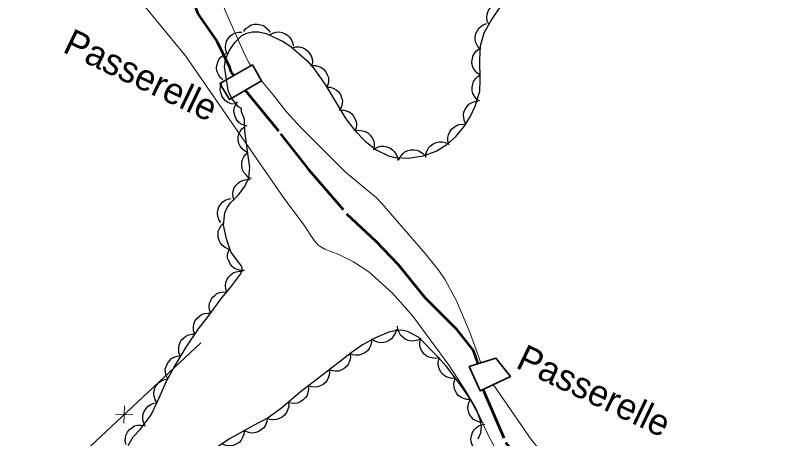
# Model space of a CAD drawing. Extents: x 356765 to 358572, y 5103174 to 5104650.
# Drawn here: x 357647.43 to 357690.93, y 5103689.59 to 5103713.83 of the extents above; entities that cross this region are included whole.
import ezdxf

# ---------------------------------------------------------------- set-up
doc = ezdxf.new("R2010")
doc.units = 0
doc.header["$LTSCALE"] = 0.6
doc.linetypes.add('DASH_DOUBLE_DOT', pattern=[9.2, 5, -1.2, 0.3, -1.2, 0.3, -1.2])
doc.linetypes.add('DOT_DASHED', pattern=[7.7, 5, -1.2, 0.3, -1.2])
for name, color, linetype, lineweight in [('2', 7, 'Continuous', 13), ('26', 7, 'Continuous', 35), ('37', 7, 'Continuous', 13), ('4', 7, 'Continuous', 90), ('44', 7, 'Continuous', 25)]:
    doc.layers.add(name, color=color, linetype=linetype, lineweight=lineweight)

msp = doc.modelspace()

# ---------------------------------------------------------------- linework, layer by layer
at = {"layer": '2'}
for points in [[(357660.91, 5103710.93), (357660.81, 5103711.08), (357660.57, 5103711.57), (357659.55, 5103713.84), (357658.33, 5103716.75), (357657.75, 5103717.94), (357656.86, 5103719.55), (357656.35, 5103720.66), (357655.65, 5103721.76), (357652.6, 5103725.76), (357650.51, 5103729.09), (357649.62, 5103730.84), (357648.76, 5103732.82), (357647.54, 5103735.36), (357646.99, 5103736.42)], [(357647.37, 5103723.87), (357648.27, 5103722.84), (357649.45, 5103721.17), (357650.14, 5103720), (357650.52, 5103719.5), (357651.34, 5103718.51), (357653.11, 5103716.55), (357654.87, 5103714.3), (357657.17, 5103711.51), (357662.82, 5103703.34), (357663.93, 5103701.84), (357664.48, 5103701), (357664.76, 5103700.68), (357665.13, 5103700.45), (357665.93, 5103700.13)], [(357674.06, 5103693.94), (357673.45, 5103695.63), (357672.67, 5103697.48), (357672.02, 5103698.68), (357671.65, 5103699.23), (357670.87, 5103700.2), (357668.4, 5103703.05), (357668.09, 5103703.38), (357666.31, 5103704.87), (357663.77, 5103707.4), (357662.92, 5103708.32), (357662.19, 5103709.28), (357661.51, 5103710.07)], [(357665.93, 5103700.13), (357666.77, 5103699.71), (357667.66, 5103699.15), (357669.01, 5103697.93), (357670.17, 5103696.61), (357672.24, 5103693.79), (357673.21, 5103692.32), (357673.8, 5103691.3), (357674.5, 5103689.76), (357675.04, 5103688.8), (357676.03, 5103687.48), (357677.18, 5103686.22), (357677.93, 5103685.26), (357679.76, 5103682.42), (357682.45, 5103678.58), (357684.22, 5103675.46), (357685.65, 5103673.48), (357686.05, 5103673.07), (357688.31, 5103671.43), (357689.47, 5103670.36), (357690.12, 5103669.65), (357690.29, 5103669.51)], [(357684.45, 5103679.45), (357682.14, 5103682.4), (357679.63, 5103686.16), (357678.78, 5103687.3), (357676.93, 5103689.55), (357674.79, 5103692.69), (357674.79, 5103692.7)]]:
    msp.add_lwpolyline(points, dxfattribs=at)
at = {"layer": '26'}
for points in [[(357659.13, 5103709.93), (357661, 5103710.98), (357661.51, 5103710.07), (357659.68, 5103709.01)], [(357673.39, 5103693.74), (357674.92, 5103694.21), (357675.75, 5103693.16), (357674.03, 5103692.33)]]:
    msp.add_lwpolyline(points, close=True, dxfattribs=at)
at = {"layer": '37'}
for p, q in [((357658.05, 5103695.08), (357638.64, 5103676.96)), ((357658.05, 5103695.08), (357654.4, 5103691.67)), ((357653.68, 5103691.49), (357653.65, 5103690.49)), ((357653.16, 5103691), (357654.16, 5103690.97)), ((357652.93, 5103690.3), (357649.28, 5103686.89))]:
    msp.add_line(p, q, dxfattribs=at)
at = {"layer": '4', "linetype": 'DASH_DOUBLE_DOT', "lineweight": 53}
for points in [[(357647.18, 5103728.09), (357648.47, 5103726.59), (357649.66, 5103725.13), (357650.82, 5103723.63), (357652.37, 5103721.92), (357653.86, 5103720.03), (357654.92, 5103718.5), (357656.4, 5103716.29), (357657.4, 5103714.93), (357657.68, 5103714.42), (357657.87, 5103713.91), (357658.96, 5103712.34), (357659.66, 5103710.9), (357659.76, 5103710.58), (357659.94, 5103710.38)], [(357660.59, 5103709.54), (357662.61, 5103707.05), (357664.22, 5103704.98), (357666.38, 5103702.47), (357668.06, 5103700.91), (357669.33, 5103699.57), (357670.86, 5103697.68), (357672.63, 5103695.91), (357673.62, 5103694.65), (357673.88, 5103693.88)], [(357674.19, 5103692.4), (357675.48, 5103689.38), (357677.62, 5103686.9), (357678.92, 5103685.21), (357680.06, 5103684.2), (357681.33, 5103682.13), (357683.25, 5103679.8), (357684.84, 5103677.92), (357686.17, 5103675.8), (357686.93, 5103674.49), (357688.03, 5103672.7), (357689.73, 5103671.38), (357690.93, 5103670.16)]]:
    msp.add_lwpolyline(points, dxfattribs=at)
at = {"layer": '44', "linetype": 'DOT_DASHED'}
for points in [[(357653.88, 5103689.22), (357654.18, 5103689.7), (357654.58, 5103690.13), (357655.2, 5103690.96), (357655.57, 5103691.72), (357656.09, 5103692.9), (357656.52, 5103693.69), (357657.21, 5103694.84), (357657.92, 5103695.88), (357658.47, 5103696.59), (357659.25, 5103697.66), (357659.75, 5103698.25), (357660.31, 5103699.01), (357660.39, 5103699.21), (357660.41, 5103699.36), (357660.36, 5103699.51), (357660.25, 5103699.63), (357659.77, 5103700.3), (357659.51, 5103701.04), (357659.35, 5103701.82), (357659.42, 5103702.53), (357659.55, 5103702.83), (357659.75, 5103703.09), (357660.2, 5103703.55), (357660.56, 5103704.03), (357660.79, 5103704.55), (357660.85, 5103705.12), (357660.75, 5103705.79), (357660.57, 5103707.19), (357660.54, 5103707.88), (357660.37, 5103708.3), (357660.37, 5103708.47), (357660.2, 5103708.59), (357659.85, 5103709), (357659.63, 5103709.44), (357659.56, 5103709.91), (357659.46, 5103710.53), (357659.4, 5103710.88), (357659.45, 5103711.3), (357659.67, 5103711.79), (357659.99, 5103712.26), (357660.4, 5103712.67), (357660.67, 5103712.8), (357660.99, 5103712.88), (357661.36, 5103712.87), (357661.79, 5103712.78), (357662.72, 5103712.34), (357663.2, 5103712.03), (357664.11, 5103711.23), (357664.51, 5103710.78), (357665.16, 5103709.87), (357665.67, 5103709.01), (357666.34, 5103707.9), (357666.86, 5103707.23), (357667.45, 5103706.62), (357668.07, 5103706.13), (357668.77, 5103705.78), (357669.14, 5103705.69), (357669.93, 5103705.65), (357670.76, 5103705.79), (357671.5, 5103706.05), (357672.12, 5103706.43), (357672.64, 5103706.91), (357673.1, 5103707.47), (357673.46, 5103708.05), (357673.74, 5103708.63), (357674, 5103709.48), (357674.02, 5103710.12), (357674, 5103711.28), (357674.04, 5103712.08), (357674.25, 5103712.82), (357674.65, 5103713.53), (357675.16, 5103714.28)], [(357669.53, 5103695.8), (357669.18, 5103695.78), (357668.8, 5103695.69), (357668.03, 5103695.37), (357667.3, 5103694.97), (357666.64, 5103694.51), (357666.04, 5103694.03), (357664.96, 5103693.21), (357663.73, 5103692.26), (357662.68, 5103691.37), (357661.9, 5103690.8), (357661.06, 5103690.36), (357659.73, 5103689.61), (357658.94, 5103689.09)], [(357673.91, 5103689.59), (357674.06, 5103689.93), (357674.09, 5103690.28), (357674.04, 5103690.63), (357673.91, 5103691.03), (357673.46, 5103691.84), (357672.89, 5103692.68), (357672.09, 5103693.74), (357671.55, 5103694.34), (357670.49, 5103695.41), (357669.87, 5103695.73), (357669.53, 5103695.8)]]:
    msp.add_lwpolyline(points, dxfattribs=at)
at = {"layer": '44'}
for points in [[(357674.51, 5103713.32), (357674.43, 5103713.51), (357674.41, 5103713.72), (357674.42, 5103713.88), (357674.48, 5103714.05), (357674.57, 5103714.21), (357674.7, 5103714.35), (357674.83, 5103714.45), (357674.99, 5103714.52), (357675.17, 5103714.56), (357675.35, 5103714.56)], [(357673.99, 5103711.92), (357673.86, 5103712.08), (357673.78, 5103712.26), (357673.73, 5103712.42), (357673.74, 5103712.6), (357673.77, 5103712.78), (357673.86, 5103712.95), (357673.94, 5103713.09), (357674.07, 5103713.21), (357674.23, 5103713.3), (357674.4, 5103713.36)], [(357660.5, 5103712.89), (357660.62, 5103713.06), (357660.79, 5103713.19), (357660.93, 5103713.27), (357661.1, 5103713.31), (357661.28, 5103713.32), (357661.47, 5103713.28), (357661.63, 5103713.23), (357661.77, 5103713.13), (357661.91, 5103713), (357662, 5103712.85)], [(357659.55, 5103711.62), (357659.47, 5103711.81), (357659.46, 5103712.01), (357659.47, 5103712.18), (357659.52, 5103712.34), (357659.62, 5103712.51), (357659.75, 5103712.64), (357659.87, 5103712.75), (357660.04, 5103712.82), (357660.22, 5103712.86), (357660.4, 5103712.86)], [(357661.97, 5103712.69), (357662.15, 5103712.8), (357662.35, 5103712.85), (357662.52, 5103712.87), (357662.69, 5103712.83), (357662.86, 5103712.77), (357663.02, 5103712.66), (357663.14, 5103712.55), (357663.23, 5103712.4), (357663.3, 5103712.23), (357663.33, 5103712.05)], [(357659.31, 5103710.14), (357659.15, 5103710.27), (357659.05, 5103710.44), (357658.98, 5103710.59), (357658.95, 5103710.77), (357658.96, 5103710.95), (357659.01, 5103711.14), (357659.07, 5103711.29), (357659.19, 5103711.42), (357659.33, 5103711.54), (357659.49, 5103711.63)], [(357663.28, 5103711.96), (357663.48, 5103712.01), (357663.68, 5103712.01), (357663.85, 5103711.98), (357664, 5103711.9), (357664.15, 5103711.79), (357664.27, 5103711.64), (357664.36, 5103711.5), (357664.41, 5103711.33), (357664.43, 5103711.15), (357664.4, 5103710.97)], [(357674.01, 5103710.41), (357673.84, 5103710.53), (357673.71, 5103710.68), (357673.62, 5103710.82), (357673.57, 5103710.99), (357673.55, 5103711.17), (357673.58, 5103711.36), (357673.62, 5103711.52), (357673.72, 5103711.67), (357673.84, 5103711.81), (357673.99, 5103711.91)], [(357664.39, 5103710.95), (357664.6, 5103710.96), (357664.79, 5103710.9), (357664.94, 5103710.84), (357665.08, 5103710.73), (357665.2, 5103710.59), (357665.28, 5103710.41), (357665.34, 5103710.26), (357665.35, 5103710.08), (357665.32, 5103709.9), (357665.26, 5103709.73)], [(357673.98, 5103708.91), (357673.81, 5103709.03), (357673.69, 5103709.2), (357673.61, 5103709.34), (357673.57, 5103709.51), (357673.56, 5103709.7), (357673.6, 5103709.88), (357673.65, 5103710.04), (357673.75, 5103710.18), (357673.88, 5103710.32), (357674.03, 5103710.41)], [(357659.98, 5103708.73), (357659.78, 5103708.76), (357659.59, 5103708.84), (357659.45, 5103708.93), (357659.34, 5103709.06), (357659.24, 5103709.22), (357659.18, 5103709.4), (357659.15, 5103709.56), (357659.17, 5103709.74), (357659.22, 5103709.92), (357659.31, 5103710.07)], [(357665.25, 5103709.72), (357665.46, 5103709.71), (357665.65, 5103709.64), (357665.79, 5103709.56), (357665.92, 5103709.44), (357666.03, 5103709.29), (357666.09, 5103709.11), (357666.14, 5103708.95), (357666.13, 5103708.78), (357666.09, 5103708.6), (357666.01, 5103708.43)], [(357660.7, 5103707.48), (357660.5, 5103707.53), (357660.32, 5103707.62), (357660.19, 5103707.72), (357660.08, 5103707.86), (357660, 5103708.03), (357659.96, 5103708.22), (357659.94, 5103708.38), (357659.97, 5103708.55), (357660.04, 5103708.72), (357660.14, 5103708.87)], [(357673.23, 5103707.57), (357673.12, 5103707.75), (357673.08, 5103707.95), (357673.06, 5103708.11), (357673.09, 5103708.28), (357673.16, 5103708.46), (357673.27, 5103708.61), (357673.38, 5103708.73), (357673.53, 5103708.82), (357673.7, 5103708.89), (357673.88, 5103708.92)], [(357665.96, 5103708.39), (357666.16, 5103708.41), (357666.36, 5103708.36), (357666.52, 5103708.3), (357666.66, 5103708.2), (357666.78, 5103708.06), (357666.87, 5103707.89), (357666.93, 5103707.74), (357666.95, 5103707.57), (357666.93, 5103707.38), (357666.88, 5103707.21)], [(357660.73, 5103705.96), (357660.54, 5103706.06), (357660.39, 5103706.2), (357660.29, 5103706.33), (357660.22, 5103706.49), (357660.19, 5103706.67), (357660.19, 5103706.86), (357660.22, 5103707.02), (357660.29, 5103707.18), (357660.4, 5103707.33), (357660.54, 5103707.45)], [(357672.24, 5103706.42), (357672.18, 5103706.62), (357672.18, 5103706.83), (357672.21, 5103706.99), (357672.28, 5103707.15), (357672.38, 5103707.3), (357672.53, 5103707.43), (357672.66, 5103707.52), (357672.83, 5103707.58), (357673.01, 5103707.6), (357673.19, 5103707.58)], [(357666.88, 5103707.21), (357667.08, 5103707.25), (357667.29, 5103707.22), (357667.45, 5103707.18), (357667.6, 5103707.09), (357667.74, 5103706.97), (357667.84, 5103706.81), (357667.92, 5103706.67), (357667.95, 5103706.49), (357667.96, 5103706.31), (357667.92, 5103706.13)], [(357670.91, 5103705.69), (357670.92, 5103705.9), (357670.99, 5103706.09), (357671.06, 5103706.24), (357671.18, 5103706.36), (357671.33, 5103706.47), (357671.51, 5103706.54), (357671.67, 5103706.59), (357671.84, 5103706.58), (357672.02, 5103706.55), (357672.19, 5103706.47)], [(357660.95, 5103704.48), (357660.76, 5103704.57), (357660.61, 5103704.71), (357660.5, 5103704.83), (357660.43, 5103704.99), (357660.39, 5103705.17), (357660.39, 5103705.36), (357660.41, 5103705.53), (357660.49, 5103705.69), (357660.59, 5103705.84), (357660.72, 5103705.96)], [(357667.97, 5103706.18), (357668.15, 5103706.28), (357668.35, 5103706.33), (357668.51, 5103706.34), (357668.69, 5103706.3), (357668.86, 5103706.24), (357669.01, 5103706.12), (357669.13, 5103706.01), (357669.22, 5103705.86), (357669.29, 5103705.69), (357669.31, 5103705.51)], [(357669.37, 5103705.56), (357669.46, 5103705.75), (357669.59, 5103705.9), (357669.72, 5103706.01), (357669.88, 5103706.08), (357670.06, 5103706.13), (357670.25, 5103706.13), (357670.41, 5103706.11), (357670.57, 5103706.04), (357670.73, 5103705.94), (357670.85, 5103705.81)], [(357659.96, 5103703.22), (357659.89, 5103703.42), (357659.88, 5103703.62), (357659.9, 5103703.79), (357659.96, 5103703.95), (357660.06, 5103704.11), (357660.2, 5103704.24), (357660.33, 5103704.34), (357660.49, 5103704.4), (357660.68, 5103704.43), (357660.86, 5103704.42)], [(357659.18, 5103701.97), (357659.07, 5103702.15), (357659.01, 5103702.34), (357658.99, 5103702.51), (357659.01, 5103702.68), (357659.07, 5103702.86), (357659.18, 5103703.02), (357659.28, 5103703.14), (357659.43, 5103703.24), (357659.6, 5103703.31), (357659.77, 5103703.35)], [(357659.63, 5103700.45), (357659.44, 5103700.53), (357659.28, 5103700.66), (357659.17, 5103700.78), (357659.09, 5103700.94), (357659.04, 5103701.12), (357659.03, 5103701.31), (357659.04, 5103701.47), (357659.11, 5103701.63), (357659.2, 5103701.79), (357659.33, 5103701.92)], [(357660.54, 5103699.23), (357660.33, 5103699.23), (357660.13, 5103699.28), (357659.98, 5103699.34), (357659.84, 5103699.46), (357659.72, 5103699.6), (357659.64, 5103699.77), (357659.58, 5103699.92), (357659.58, 5103700.1), (357659.6, 5103700.28), (357659.66, 5103700.45)], [(357659.54, 5103697.96), (357659.47, 5103698.16), (357659.46, 5103698.36), (357659.47, 5103698.53), (357659.54, 5103698.69), (357659.63, 5103698.85), (357659.77, 5103698.98), (357659.9, 5103699.08), (357660.06, 5103699.14), (357660.25, 5103699.18), (357660.43, 5103699.17)], [(357658.61, 5103696.78), (357658.54, 5103696.98), (357658.53, 5103697.18), (357658.54, 5103697.35), (357658.61, 5103697.51), (357658.7, 5103697.67), (357658.84, 5103697.8), (357658.97, 5103697.9), (357659.13, 5103697.97), (357659.31, 5103698), (357659.49, 5103697.99)], [(357657.7, 5103695.59), (357657.63, 5103695.79), (357657.63, 5103695.99), (357657.65, 5103696.16), (357657.71, 5103696.32), (357657.81, 5103696.48), (357657.96, 5103696.61), (357658.09, 5103696.7), (357658.25, 5103696.76), (357658.44, 5103696.79), (357658.62, 5103696.78)], [(357670.63, 5103695.34), (357670.45, 5103695.24), (357670.25, 5103695.2), (357670.08, 5103695.18), (357669.91, 5103695.22), (357669.74, 5103695.29), (357669.59, 5103695.41), (357669.47, 5103695.52), (357669.38, 5103695.67), (357669.32, 5103695.85), (357669.3, 5103696.03)], [(357656.87, 5103694.34), (357656.79, 5103694.54), (357656.78, 5103694.74), (357656.78, 5103694.9), (357656.84, 5103695.07), (357656.93, 5103695.23), (357657.07, 5103695.37), (357657.19, 5103695.47), (357657.35, 5103695.54), (357657.53, 5103695.58), (357657.71, 5103695.58)], [(357669.21, 5103695.86), (357669.17, 5103695.66), (357669.07, 5103695.48), (357668.97, 5103695.34), (357668.83, 5103695.24), (357668.67, 5103695.15), (357668.48, 5103695.11), (357668.32, 5103695.09), (357668.15, 5103695.12), (357667.98, 5103695.19), (357667.82, 5103695.28)], [(357667.8, 5103695.32), (357667.8, 5103695.11), (357667.75, 5103694.91), (357667.68, 5103694.76), (357667.57, 5103694.63), (357667.43, 5103694.51), (357667.25, 5103694.43), (357667.1, 5103694.38), (357666.92, 5103694.37), (357666.74, 5103694.4), (357666.57, 5103694.46)], [(357671.66, 5103694.23), (357671.45, 5103694.19), (357671.25, 5103694.22), (357671.09, 5103694.26), (357670.94, 5103694.34), (357670.8, 5103694.46), (357670.69, 5103694.62), (357670.61, 5103694.76), (357670.57, 5103694.94), (357670.57, 5103695.12), (357670.6, 5103695.3)], [(357656.16, 5103693.02), (357656.06, 5103693.21), (357656.02, 5103693.41), (357656.01, 5103693.57), (357656.06, 5103693.74), (357656.13, 5103693.91), (357656.25, 5103694.06), (357656.36, 5103694.18), (357656.52, 5103694.26), (357656.69, 5103694.32), (357656.87, 5103694.34)], [(357666.58, 5103694.44), (357666.6, 5103694.23), (357666.55, 5103694.04), (357666.49, 5103693.88), (357666.38, 5103693.74), (357666.24, 5103693.62), (357666.07, 5103693.53), (357665.92, 5103693.47), (357665.74, 5103693.46), (357665.56, 5103693.48), (357665.39, 5103693.54)], [(357672.6, 5103693.07), (357672.39, 5103693.05), (357672.19, 5103693.1), (357672.04, 5103693.16), (357671.9, 5103693.27), (357671.78, 5103693.41), (357671.69, 5103693.58), (357671.63, 5103693.73), (357671.62, 5103693.91), (357671.64, 5103694.09), (357671.7, 5103694.26)], [(357665.39, 5103693.54), (357665.4, 5103693.33), (357665.35, 5103693.13), (357665.29, 5103692.98), (357665.19, 5103692.84), (357665.05, 5103692.71), (357664.88, 5103692.62), (357664.73, 5103692.56), (357664.56, 5103692.55), (357664.37, 5103692.57), (357664.2, 5103692.62)], [(357655.54, 5103691.65), (357655.43, 5103691.83), (357655.38, 5103692.03), (357655.35, 5103692.19), (357655.38, 5103692.36), (357655.44, 5103692.54), (357655.55, 5103692.7), (357655.65, 5103692.82), (357655.8, 5103692.92), (357655.97, 5103692.99), (357656.14, 5103693.02)], [(357673.46, 5103691.84), (357673.25, 5103691.84), (357673.06, 5103691.9), (357672.91, 5103691.97), (357672.77, 5103692.08), (357672.66, 5103692.22), (357672.58, 5103692.4), (357672.53, 5103692.55), (357672.52, 5103692.73), (357672.55, 5103692.91), (357672.62, 5103693.08)], [(357664.18, 5103692.64), (357664.21, 5103692.44), (357664.17, 5103692.24), (357664.12, 5103692.08), (357664.01, 5103691.94), (357663.88, 5103691.8), (357663.72, 5103691.71), (357663.57, 5103691.64), (357663.4, 5103691.62), (357663.21, 5103691.63), (357663.04, 5103691.67)], [(357654.88, 5103690.3), (357654.78, 5103690.49), (357654.73, 5103690.68), (357654.72, 5103690.85), (357654.75, 5103691.02), (357654.82, 5103691.19), (357654.93, 5103691.35), (357655.03, 5103691.47), (357655.19, 5103691.56), (357655.36, 5103691.63), (357655.54, 5103691.65)], [(357663.06, 5103691.65), (357663.07, 5103691.44), (357663.01, 5103691.24), (357662.95, 5103691.09), (357662.84, 5103690.95), (357662.7, 5103690.83), (357662.53, 5103690.75), (357662.38, 5103690.69), (357662.2, 5103690.68), (357662.02, 5103690.7), (357661.85, 5103690.76)], [(357674.19, 5103690.53), (357673.98, 5103690.55), (357673.79, 5103690.62), (357673.65, 5103690.7), (357673.53, 5103690.83), (357673.42, 5103690.98), (357673.36, 5103691.16), (357673.32, 5103691.32), (357673.34, 5103691.5), (357673.38, 5103691.68), (357673.46, 5103691.84)], [(357661.84, 5103690.77), (357661.82, 5103690.56), (357661.74, 5103690.38), (357661.65, 5103690.23), (357661.52, 5103690.12), (357661.37, 5103690.02), (357661.19, 5103689.96), (357661.03, 5103689.92), (357660.85, 5103689.94), (357660.67, 5103689.99), (357660.51, 5103690.07)], [(357653.77, 5103689.26), (357653.72, 5103689.46), (357653.73, 5103689.66), (357653.77, 5103689.82), (357653.85, 5103689.98), (357653.96, 5103690.13), (357654.12, 5103690.24), (357654.26, 5103690.33), (357654.43, 5103690.37), (357654.61, 5103690.38), (357654.79, 5103690.35)], [(357673.68, 5103689.06), (357673.57, 5103689.24), (357673.51, 5103689.43), (357673.49, 5103689.6), (357673.52, 5103689.77), (357673.58, 5103689.95), (357673.68, 5103690.11), (357673.79, 5103690.23), (357673.93, 5103690.33), (357674.11, 5103690.4), (357674.28, 5103690.43)], [(357660.52, 5103690.06), (357660.51, 5103689.85), (357660.43, 5103689.66), (357660.35, 5103689.52), (357660.23, 5103689.39), (357660.07, 5103689.29), (357659.89, 5103689.22), (357659.73, 5103689.19), (357659.56, 5103689.2), (357659.38, 5103689.24), (357659.22, 5103689.32)]]:
    msp.add_lwpolyline(points, dxfattribs=at)

# ---------------------------------------------------------------- texts
at = {"layer": '26'}
for p in [(357650.08, 5103711.75), (357675.99, 5103693.69)]:
    msp.add_text('Passerelle', height=1.5, rotation=334.422, dxfattribs=at).set_placement(p)

doc.saveas('drawing.dxf')
